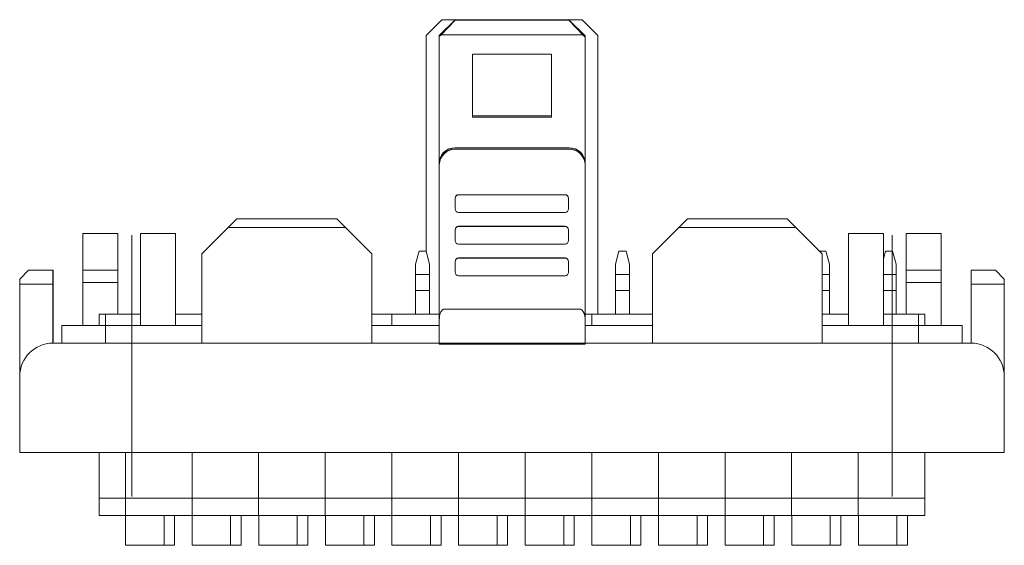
# Model space of a CAD drawing. Header units: millimetres. Extents: x -1114 to 1396, y -630 to 631.
# Tile 776 of 780: x 1196 to 1253, y 266 to 296. Entities that reach past the tile are written whole.
import ezdxf

# ---------------------------------------------------------------- set-up
doc = ezdxf.new("R2010")
doc.units = ezdxf.units.MM
doc.header["$MEASUREMENT"] = 0

msp = doc.modelspace()

# ---------------------------------------------------------------- linework, layer by layer
at = {"lineweight": 18}
for p, q in [((1220.4914, 295.8016), (1219.5914, 294.9029)), ((1221.2414, 295.8016), (1220.3414, 294.9029)), ((1220.4414, 294.9347), (1221.2414, 295.7755)), ((1220.4914, 295.8016), (1221.2414, 295.8016)), ((1221.2414, 295.8016), (1227.7414, 295.8016)), ((1221.2414, 295.7755), (1221.2414, 295.8016)), ((1221.2414, 295.7755), (1227.7414, 295.7755)), ((1227.7414, 295.8016), (1228.4914, 295.8016)), ((1227.7414, 295.8016), (1227.7414, 295.7755)), ((1228.663, 294.8814), (1227.7414, 295.8016)), ((1227.7414, 295.7755), (1228.5414, 294.9347)), ((1229.3914, 294.9029), (1228.4914, 295.8016)), ((1219.5914, 282.5863), (1219.5914, 294.9029)), ((1220.3414, 294.8348), (1220.4414, 294.9347)), ((1220.3414, 294.9029), (1220.3414, 294.8348)), ((1220.3414, 294.8348), (1220.3414, 287.5948)), ((1228.5414, 294.9347), (1220.4414, 294.9347)), ((1228.5414, 294.9347), (1228.663, 294.8133)), ((1228.663, 294.8133), (1228.663, 294.8814)), ((1228.663, 294.8133), (1228.663, 287.5948)), ((1229.3914, 294.9029), (1229.3914, 278.9935)), ((1226.7414, 293.8362), (1222.2414, 293.8362)), ((1222.2414, 293.8362), (1222.2414, 290.2411)), ((1226.7414, 290.2411), (1226.7414, 293.8362)), ((1226.7414, 290.3092), (1222.2414, 290.3092)), ((1222.2414, 290.2411), (1226.7414, 290.2411)), ((1221.2414, 288.4935), (1227.763, 288.4935)), ((1221.2414, 288.4034), (1227.763, 288.4034)), ((1220.3414, 287.5204), (1220.3414, 287.5948)), ((1220.3414, 287.5204), (1220.3414, 287.5948)), ((1220.3414, 278.6906), (1220.3414, 287.5204)), ((1220.3414, 278.6974), (1220.3414, 287.5202)), ((1228.663, 287.5948), (1228.663, 287.5204)), ((1228.663, 287.5204), (1228.663, 278.6906)), ((1228.663, 287.5202), (1228.663, 278.6975)), ((1221.2452, 285.5948), (1221.2452, 285.6115)), ((1221.2452, 284.9956), (1221.2452, 285.5948)), ((1227.52, 285.8112), (1221.4452, 285.8112)), ((1221.4452, 285.7945), (1227.52, 285.7945)), ((1227.72, 285.6115), (1227.72, 285.5948)), ((1227.72, 285.5948), (1227.72, 285.6115)), ((1227.72, 285.5948), (1227.72, 284.9956)), ((1208.2886, 283.9355), (1208.7886, 284.4355)), ((1208.7886, 284.4355), (1214.4914, 284.4355)), ((1214.4914, 284.4355), (1214.9914, 283.9355)), ((1227.52, 284.7959), (1221.4452, 284.7959)), ((1234.013, 283.9355), (1234.513, 284.4355)), ((1234.513, 284.4355), (1240.1942, 284.4355)), ((1240.1942, 284.4355), (1240.6942, 283.9355)), ((1208.2886, 283.9355), (1206.7886, 282.4355)), ((1214.9914, 283.9355), (1208.2886, 283.9355)), ((1216.4914, 282.4355), (1214.9914, 283.9355)), ((1227.52, 284.0043), (1221.4452, 284.0043)), ((1221.4452, 283.9876), (1227.52, 283.9876)), ((1234.013, 283.9355), (1232.513, 282.4355)), ((1240.6942, 283.9355), (1234.013, 283.9355)), ((1242.1942, 282.4355), (1240.6942, 283.9355)), ((1199.9886, 283.5934), (1199.9886, 281.4934)), ((1199.9886, 283.5934), (1201.9886, 283.5934)), ((1201.9886, 281.4934), (1201.9886, 283.5934)), ((1202.7939, 268.5855), (1202.7939, 283.4934)), ((1203.2886, 283.5934), (1205.2886, 283.5934)), ((1203.2886, 278.3355), (1203.2886, 283.5934)), ((1205.2886, 283.5934), (1205.2886, 278.3355)), ((1221.2452, 283.7879), (1221.2452, 283.8045)), ((1221.2452, 283.1887), (1221.2452, 283.7879)), ((1227.72, 283.8045), (1227.72, 283.7879)), ((1227.72, 283.7879), (1227.72, 283.8045)), ((1227.72, 283.7879), (1227.72, 283.1887)), ((1245.6942, 283.5934), (1243.6942, 283.5934)), ((1243.6942, 283.5934), (1243.6942, 278.3355)), ((1245.6942, 278.3355), (1245.6942, 283.5934)), ((1246.1939, 268.5855), (1246.1939, 283.4934)), ((1246.9942, 281.4934), (1246.9942, 283.5934)), ((1248.9942, 283.5934), (1246.9942, 283.5934)), ((1248.9942, 283.5934), (1248.9942, 281.4934)), ((1227.52, 282.989), (1221.4452, 282.989)), ((1206.7886, 278.3355), (1206.7886, 282.4355)), ((1216.4914, 282.4355), (1216.4914, 277.3355)), ((1219.1894, 282.5934), (1218.9894, 281.847)), ((1219.5894, 282.5934), (1219.1894, 282.5934)), ((1219.7894, 281.847), (1219.5894, 282.5934)), ((1227.52, 282.1973), (1221.4452, 282.1973)), ((1221.4452, 282.1806), (1227.52, 282.1806)), ((1230.5992, 282.5934), (1230.3992, 281.847)), ((1230.9992, 282.5934), (1230.5992, 282.5934)), ((1231.1992, 281.847), (1230.9992, 282.5934)), ((1232.513, 282.4355), (1232.513, 277.3355)), ((1242.409, 282.5934), (1242.0363, 282.5934)), ((1242.1942, 278.3355), (1242.1942, 282.4355)), ((1242.609, 281.847), (1242.409, 282.5934)), ((1245.8122, 282.5934), (1245.6942, 282.1528)), ((1246.2122, 282.5934), (1245.8122, 282.5934)), ((1246.4122, 281.847), (1246.2122, 282.5934)), ((1218.9894, 281.6594), (1218.9894, 281.847)), ((1218.9894, 281.1027), (1218.9894, 281.6594)), ((1219.7894, 281.6594), (1219.7894, 281.847)), ((1219.7894, 281.1027), (1219.7894, 281.6594)), ((1221.2452, 281.9809), (1221.2452, 281.9976)), ((1221.2452, 281.9809), (1221.2452, 281.9976)), ((1221.2452, 281.3817), (1221.2452, 281.9809)), ((1227.72, 281.9976), (1227.72, 281.9809)), ((1227.72, 281.9809), (1227.72, 281.9976)), ((1227.72, 281.9809), (1227.72, 281.3817)), ((1230.3992, 281.6594), (1230.3992, 281.847)), ((1230.3992, 281.1027), (1230.3992, 281.6594)), ((1231.1992, 281.6594), (1231.1992, 281.847)), ((1231.1992, 281.1027), (1231.1992, 281.6594)), ((1242.609, 281.6594), (1242.609, 281.847)), ((1242.609, 281.1027), (1242.609, 281.6594)), ((1246.4122, 281.6594), (1246.4122, 281.847)), ((1246.4122, 281.1027), (1246.4122, 281.6594)), ((1196.8886, 281.4934), (1196.3886, 280.9934)), ((1196.8886, 281.4934), (1198.2886, 281.4934)), ((1198.2939, 281.4934), (1198.2886, 281.4934)), ((1198.2886, 281.4934), (1198.2886, 280.6934)), ((1198.2939, 277.3355), (1198.2939, 281.4934)), ((1199.9886, 281.4934), (1199.9886, 280.7934)), ((1199.9886, 281.4934), (1201.9886, 281.4934)), ((1201.9886, 280.7934), (1201.9886, 281.4934)), ((1219.7894, 281.2517), (1218.9894, 281.2517)), ((1218.9894, 280.4841), (1218.9894, 281.1027)), ((1219.7894, 281.1027), (1219.7894, 280.4841)), ((1227.52, 281.182), (1221.4452, 281.182)), ((1231.1992, 281.2517), (1230.3992, 281.2517)), ((1230.3992, 280.4841), (1230.3992, 281.1027)), ((1231.1992, 281.1027), (1231.1992, 280.4841)), ((1242.609, 281.2517), (1242.1942, 281.2517)), ((1242.609, 281.1027), (1242.609, 280.4841)), ((1246.4122, 281.2517), (1245.6942, 281.2517)), ((1246.4122, 281.1027), (1246.4122, 280.4841)), ((1246.9942, 280.7934), (1246.9942, 281.4934)), ((1248.9942, 281.4934), (1246.9942, 281.4934)), ((1248.9942, 281.4934), (1248.9942, 280.7934)), ((1250.6939, 280.6934), (1250.6939, 281.4934)), ((1250.6939, 281.4934), (1252.0942, 281.4934)), ((1252.5942, 280.9934), (1252.0942, 281.4934)), ((1196.3886, 280.6934), (1196.3886, 280.9934)), ((1196.3886, 275.4355), (1196.3886, 280.6934)), ((1198.2886, 280.6934), (1196.3886, 280.6934)), ((1198.2886, 280.6934), (1198.2886, 277.3355)), ((1199.9886, 280.7934), (1199.9886, 278.3354)), ((1201.9886, 280.7934), (1199.9886, 280.7934)), ((1201.9886, 278.9934), (1201.9886, 280.7934)), ((1218.9894, 279.9274), (1218.9894, 280.4841)), ((1219.7894, 279.9274), (1219.7894, 280.4841)), ((1230.3992, 279.9274), (1230.3992, 280.4841)), ((1231.1992, 279.9274), (1231.1992, 280.4841)), ((1242.609, 279.9274), (1242.609, 280.4841)), ((1246.4122, 279.9274), (1246.4122, 280.4841)), ((1246.9942, 278.9934), (1246.9942, 280.7934)), ((1246.9942, 280.7934), (1248.9942, 280.7934)), ((1248.9942, 280.7934), (1248.9942, 278.3354)), ((1250.6939, 277.3355), (1250.6939, 280.6934)), ((1252.5942, 280.6934), (1250.6939, 280.6934)), ((1252.5942, 280.9934), (1252.5942, 280.6934)), ((1252.5942, 280.6934), (1252.5942, 275.4355)), ((1218.9894, 280.3351), (1219.7894, 280.3351)), ((1218.9894, 278.9934), (1218.9894, 279.9274)), ((1219.7894, 278.9934), (1219.7894, 279.9274)), ((1230.3992, 280.3351), (1231.1992, 280.3351)), ((1230.3992, 278.9934), (1230.3992, 279.9274)), ((1231.1992, 278.9934), (1231.1992, 279.9274)), ((1242.1942, 280.3351), (1242.609, 280.3351)), ((1242.609, 278.9934), (1242.609, 279.9274)), ((1245.6942, 280.3351), (1246.4122, 280.3351)), ((1246.4122, 278.9934), (1246.4122, 279.9274)), ((1200.9255, 278.8234), (1200.9255, 278.9934)), ((1200.9255, 278.9934), (1201.2939, 278.9934)), ((1200.9255, 278.3354), (1200.9255, 278.8234)), ((1201.2939, 278.9934), (1201.2939, 278.3355)), ((1201.2939, 278.9934), (1203.2886, 278.9934)), ((1205.2887, 278.9934), (1206.7886, 278.9934)), ((1216.4913, 278.9934), (1217.6362, 278.9934)), ((1216.4913, 278.9934), (1217.6362, 278.9934)), ((1217.6362, 278.9934), (1220.3414, 278.9934)), ((1217.6362, 278.8234), (1217.6362, 278.9934)), ((1217.6362, 278.9934), (1220.3414, 278.9934)), ((1217.6362, 278.8234), (1217.6362, 278.9934)), ((1217.6362, 278.3354), (1217.6362, 278.8234)), ((1217.6362, 278.3354), (1217.6362, 278.8234)), ((1228.663, 278.9934), (1229.046, 278.9934)), ((1228.663, 278.9934), (1229.046, 278.9934)), ((1229.046, 278.9934), (1232.5129, 278.9934)), ((1229.046, 278.8234), (1229.046, 278.9934)), ((1229.046, 278.9934), (1232.5129, 278.9934)), ((1229.046, 278.8234), (1229.046, 278.9934)), ((1229.046, 278.3354), (1229.046, 278.8234)), ((1229.046, 278.3354), (1229.046, 278.8234)), ((1242.1942, 278.9934), (1243.6942, 278.9934)), ((1245.6942, 278.9934), (1247.6939, 278.9934)), ((1247.6938, 278.9934), (1248.0622, 278.9934)), ((1247.6938, 278.9934), (1248.0622, 278.9934)), ((1247.6939, 278.3355), (1247.6939, 278.9934)), ((1248.0622, 278.8234), (1248.0622, 278.9934)), ((1248.0622, 278.3354), (1248.0622, 278.8234)), ((1201.2886, 278.3355), (1198.7886, 278.3355)), ((1198.7886, 278.3355), (1198.7886, 277.3355)), ((1206.7886, 278.3355), (1201.2886, 278.3355)), ((1201.2886, 278.3355), (1201.2886, 277.3355)), ((1206.7886, 278.3355), (1206.7886, 277.3355)), ((1220.3414, 278.3355), (1216.4914, 278.3355)), ((1232.513, 278.3355), (1228.663, 278.3355)), ((1242.1942, 278.3355), (1242.1942, 277.3355)), ((1247.6942, 278.3355), (1242.1942, 278.3355)), ((1250.1939, 278.3355), (1247.6942, 278.3355)), ((1247.6942, 278.3355), (1247.6942, 277.3355)), ((1250.1939, 278.3355), (1250.1939, 277.3355)), ((1198.2886, 277.3355), (1220.3414, 277.3355)), ((1220.3414, 277.2831), (1220.3414, 277.3284)), ((1220.3414, 277.2831), (1228.663, 277.2831)), ((1228.663, 277.3355), (1250.6942, 277.3355)), ((1228.663, 277.3285), (1228.663, 277.2831)), ((1196.3886, 273.0855), (1196.3886, 275.4355)), ((1252.5942, 275.4355), (1252.5942, 273.0855)), ((1196.3886, 271.0855), (1196.3886, 273.0855)), ((1252.5942, 273.0855), (1252.5942, 271.0855)), ((1252.5942, 271.0855), (1196.3886, 271.0855)), ((1252.5942, 271.0855), (1196.3886, 271.0855)), ((1200.9255, 268.5638), (1200.9255, 271.0856)), ((1202.4232, 268.5638), (1202.4232, 271.0856)), ((1202.4232, 268.5638), (1202.4232, 271.0856)), ((1206.2264, 268.5638), (1206.2264, 271.0856)), ((1206.2264, 268.5638), (1206.2264, 271.0856)), ((1210.0297, 268.5638), (1210.0297, 271.0856)), ((1210.0297, 268.5638), (1210.0297, 271.0856)), ((1213.8329, 268.5638), (1213.8329, 271.0856)), ((1213.8329, 268.5638), (1213.8329, 271.0856)), ((1217.6362, 268.5638), (1217.6362, 271.0856)), ((1217.6362, 268.5638), (1217.6362, 271.0856)), ((1221.4394, 268.5638), (1221.4394, 271.0856)), ((1221.4394, 268.5638), (1221.4394, 271.0856)), ((1225.2427, 268.5638), (1225.2427, 271.0856)), ((1225.2427, 268.5638), (1225.2427, 271.0856)), ((1229.046, 268.5638), (1229.046, 271.0856)), ((1229.046, 268.5638), (1229.046, 271.0856)), ((1232.8492, 268.5638), (1232.8492, 271.0856)), ((1232.8492, 268.5638), (1232.8492, 271.0856)), ((1236.6525, 268.5638), (1236.6525, 271.0856)), ((1236.6525, 268.5638), (1236.6525, 271.0856)), ((1240.4557, 268.5638), (1240.4557, 271.0856)), ((1240.4557, 268.5638), (1240.4557, 271.0856)), ((1244.259, 268.5638), (1244.259, 271.0856)), ((1244.259, 268.5638), (1244.259, 271.0856)), ((1248.0622, 268.5638), (1248.0622, 271.0856)), ((1200.9255, 268.4436), (1200.9255, 268.5638)), ((1202.4232, 268.4934), (1200.9255, 268.4934)), ((1200.9255, 267.5432), (1200.9255, 268.4436)), ((1202.4232, 268.4436), (1202.4232, 268.5638)), ((1202.4232, 268.4436), (1202.4232, 268.5638)), ((1202.4232, 268.4934), (1206.2264, 268.4934)), ((1202.4232, 267.5432), (1202.4232, 268.4436)), ((1202.4232, 267.5432), (1202.4232, 268.4436)), ((1206.2264, 268.4436), (1206.2264, 268.5638)), ((1206.2264, 268.4436), (1206.2264, 268.5638)), ((1206.2264, 268.4934), (1210.0297, 268.4934)), ((1206.2264, 267.5432), (1206.2264, 268.4436)), ((1206.2264, 267.5432), (1206.2264, 268.4436)), ((1210.0297, 268.4436), (1210.0297, 268.5638)), ((1210.0297, 268.4436), (1210.0297, 268.5638)), ((1210.0297, 268.4934), (1213.8329, 268.4934)), ((1210.0297, 267.5432), (1210.0297, 268.4436)), ((1210.0297, 267.5432), (1210.0297, 268.4436)), ((1213.8329, 268.4436), (1213.8329, 268.5638)), ((1213.8329, 268.4436), (1213.8329, 268.5638)), ((1213.8329, 268.4934), (1217.6362, 268.4934)), ((1213.8329, 267.5432), (1213.8329, 268.4436)), ((1213.8329, 267.5432), (1213.8329, 268.4436)), ((1217.6362, 268.4436), (1217.6362, 268.5638)), ((1217.6362, 268.4436), (1217.6362, 268.5638)), ((1217.6362, 268.4934), (1221.4394, 268.4934)), ((1217.6362, 267.5432), (1217.6362, 268.4436)), ((1217.6362, 267.5432), (1217.6362, 268.4436)), ((1221.4394, 268.4436), (1221.4394, 268.5638)), ((1221.4394, 268.4436), (1221.4394, 268.5638)), ((1221.4394, 268.4934), (1225.2427, 268.4934)), ((1221.4394, 267.5432), (1221.4394, 268.4436)), ((1221.4394, 267.5432), (1221.4394, 268.4436)), ((1225.2427, 268.4436), (1225.2427, 268.5638)), ((1225.2427, 268.4436), (1225.2427, 268.5638)), ((1225.2427, 268.4934), (1229.046, 268.4934)), ((1225.2427, 267.5432), (1225.2427, 268.4436)), ((1225.2427, 267.5432), (1225.2427, 268.4436)), ((1229.046, 268.4436), (1229.046, 268.5638)), ((1229.046, 268.4436), (1229.046, 268.5638)), ((1229.046, 268.4934), (1232.8492, 268.4934)), ((1229.046, 267.5432), (1229.046, 268.4436)), ((1229.046, 267.5432), (1229.046, 268.4436)), ((1232.8492, 268.4436), (1232.8492, 268.5638)), ((1232.8492, 268.4436), (1232.8492, 268.5638)), ((1232.8492, 268.4934), (1236.6525, 268.4934)), ((1232.8492, 267.5432), (1232.8492, 268.4436)), ((1232.8492, 267.5432), (1232.8492, 268.4436)), ((1236.6525, 268.4436), (1236.6525, 268.5638)), ((1236.6525, 268.4436), (1236.6525, 268.5638)), ((1236.6525, 268.4934), (1240.4557, 268.4934)), ((1236.6525, 267.5432), (1236.6525, 268.4436)), ((1236.6525, 267.5432), (1236.6525, 268.4436)), ((1240.4557, 268.4436), (1240.4557, 268.5638)), ((1240.4557, 268.4436), (1240.4557, 268.5638)), ((1240.4557, 268.4934), (1244.259, 268.4934)), ((1240.4557, 267.5432), (1240.4557, 268.4436)), ((1240.4557, 267.5432), (1240.4557, 268.4436)), ((1244.259, 268.4436), (1244.259, 268.5638)), ((1244.259, 268.4436), (1244.259, 268.5638)), ((1244.259, 268.4934), (1248.0622, 268.4934)), ((1244.259, 267.5432), (1244.259, 268.4436)), ((1244.259, 267.5432), (1244.259, 268.4436)), ((1248.0622, 268.4436), (1248.0622, 268.5638)), ((1248.0622, 267.5432), (1248.0622, 268.4436)), ((1200.9255, 267.4934), (1200.9255, 267.5432)), ((1202.4232, 267.4934), (1202.4232, 267.5432)), ((1202.4232, 267.4934), (1202.4232, 267.5432)), ((1206.2264, 267.4934), (1206.2264, 267.5432)), ((1206.2264, 267.4934), (1206.2264, 267.5432)), ((1210.0297, 267.4934), (1210.0297, 267.5432)), ((1210.0297, 267.4934), (1210.0297, 267.5432)), ((1213.8329, 267.4934), (1213.8329, 267.5432)), ((1213.8329, 267.4934), (1213.8329, 267.5432)), ((1217.6362, 267.4934), (1217.6362, 267.5432)), ((1217.6362, 267.4934), (1217.6362, 267.5432)), ((1221.4394, 267.4934), (1221.4394, 267.5432)), ((1221.4394, 267.4934), (1221.4394, 267.5432)), ((1225.2427, 267.4934), (1225.2427, 267.5432)), ((1225.2427, 267.4934), (1225.2427, 267.5432)), ((1229.046, 267.4934), (1229.046, 267.5432)), ((1229.046, 267.4934), (1229.046, 267.5432)), ((1232.8492, 267.4934), (1232.8492, 267.5432)), ((1232.8492, 267.4934), (1232.8492, 267.5432)), ((1236.6525, 267.4934), (1236.6525, 267.5432)), ((1236.6525, 267.4934), (1236.6525, 267.5432)), ((1240.4557, 267.4934), (1240.4557, 267.5432)), ((1240.4557, 267.4934), (1240.4557, 267.5432)), ((1244.259, 267.4934), (1244.259, 267.5432)), ((1244.259, 267.4934), (1244.259, 267.5432)), ((1248.0622, 267.4934), (1248.0622, 267.5432)), ((1202.4232, 267.4934), (1200.9255, 267.4934)), ((1202.4232, 267.4934), (1200.9255, 267.4934)), ((1206.2264, 267.4934), (1202.4232, 267.4934)), ((1206.2264, 267.4934), (1202.4232, 267.4934)), ((1202.4264, 267.4934), (1202.4264, 265.7934)), ((1204.6264, 265.7934), (1204.6264, 267.4934)), ((1205.2264, 267.4934), (1205.2264, 265.7934)), ((1210.0297, 267.4934), (1206.2264, 267.4934)), ((1210.0297, 267.4934), (1206.2264, 267.4934)), ((1206.2297, 267.4934), (1206.2297, 265.7934)), ((1208.4297, 265.7934), (1208.4297, 267.4934)), ((1209.0297, 267.4934), (1209.0297, 265.7934)), ((1213.8329, 267.4934), (1210.0297, 267.4934)), ((1213.8329, 267.4934), (1210.0297, 267.4934)), ((1210.0329, 267.4934), (1210.0329, 265.7934)), ((1212.2329, 265.7934), (1212.2329, 267.4934)), ((1212.8329, 267.4934), (1212.8329, 265.7934)), ((1217.6362, 267.4934), (1213.8329, 267.4934)), ((1217.6362, 267.4934), (1213.8329, 267.4934)), ((1213.8362, 267.4934), (1213.8362, 265.7934)), ((1216.0362, 265.7934), (1216.0362, 267.4934)), ((1216.6362, 267.4934), (1216.6362, 265.7934)), ((1221.4394, 267.4934), (1217.6362, 267.4934)), ((1221.4394, 267.4934), (1217.6362, 267.4934)), ((1217.6394, 267.4934), (1217.6394, 265.7934)), ((1219.8394, 265.7934), (1219.8394, 267.4934)), ((1220.4394, 267.4934), (1220.4394, 265.7934)), ((1225.2427, 267.4934), (1221.4394, 267.4934)), ((1225.2427, 267.4934), (1221.4394, 267.4934)), ((1221.4427, 267.4934), (1221.4427, 265.7934)), ((1223.6427, 265.7934), (1223.6427, 267.4934)), ((1224.2427, 267.4934), (1224.2427, 265.7934)), ((1229.046, 267.4934), (1225.2427, 267.4934)), ((1229.046, 267.4934), (1225.2427, 267.4934)), ((1225.246, 267.4934), (1225.246, 265.7934)), ((1227.446, 265.7934), (1227.446, 267.4934)), ((1228.046, 267.4934), (1228.046, 265.7934)), ((1232.8492, 267.4934), (1229.046, 267.4934)), ((1232.8492, 267.4934), (1229.046, 267.4934)), ((1229.0492, 267.4934), (1229.0492, 265.7934)), ((1231.2492, 265.7934), (1231.2492, 267.4934)), ((1231.8492, 267.4934), (1231.8492, 265.7934)), ((1236.6525, 267.4934), (1232.8492, 267.4934)), ((1236.6525, 267.4934), (1232.8492, 267.4934)), ((1232.8525, 267.4934), (1232.8525, 265.7934)), ((1235.0525, 265.7934), (1235.0525, 267.4934)), ((1235.6525, 267.4934), (1235.6525, 265.7934)), ((1240.4557, 267.4934), (1236.6525, 267.4934)), ((1240.4557, 267.4934), (1236.6525, 267.4934)), ((1236.6557, 267.4934), (1236.6557, 265.7934)), ((1238.8557, 265.7934), (1238.8557, 267.4934)), ((1239.4557, 267.4934), (1239.4557, 265.7934)), ((1244.259, 267.4934), (1240.4557, 267.4934)), ((1244.259, 267.4934), (1240.4557, 267.4934)), ((1240.459, 267.4934), (1240.459, 265.7934)), ((1242.659, 265.7934), (1242.659, 267.4934)), ((1243.259, 267.4934), (1243.259, 265.7934)), ((1248.0622, 267.4934), (1244.259, 267.4934)), ((1248.0622, 267.4934), (1244.259, 267.4934)), ((1244.2622, 267.4934), (1244.2622, 265.7934)), ((1246.4622, 265.7934), (1246.4622, 267.4934)), ((1247.0622, 267.4934), (1247.0622, 265.7934)), ((1204.6264, 265.7934), (1202.4264, 265.7934)), ((1205.2264, 265.7934), (1204.6264, 265.7934)), ((1208.4297, 265.7934), (1206.2297, 265.7934)), ((1209.0297, 265.7934), (1208.4297, 265.7934)), ((1212.2329, 265.7934), (1210.0329, 265.7934)), ((1212.8329, 265.7934), (1212.2329, 265.7934)), ((1216.0362, 265.7934), (1213.8362, 265.7934)), ((1216.6362, 265.7934), (1216.0362, 265.7934)), ((1219.8394, 265.7934), (1217.6394, 265.7934)), ((1220.4394, 265.7934), (1219.8394, 265.7934)), ((1223.6427, 265.7934), (1221.4427, 265.7934)), ((1224.2427, 265.7934), (1223.6427, 265.7934)), ((1227.446, 265.7934), (1225.246, 265.7934)), ((1228.046, 265.7934), (1227.446, 265.7934)), ((1231.2492, 265.7934), (1229.0492, 265.7934)), ((1231.8492, 265.7934), (1231.2492, 265.7934)), ((1235.0525, 265.7934), (1232.8525, 265.7934)), ((1235.6525, 265.7934), (1235.0525, 265.7934)), ((1238.8557, 265.7934), (1236.6557, 265.7934)), ((1239.4557, 265.7934), (1238.8557, 265.7934)), ((1242.659, 265.7934), (1240.459, 265.7934)), ((1243.259, 265.7934), (1242.659, 265.7934)), ((1246.4622, 265.7934), (1244.2622, 265.7934)), ((1247.0622, 265.7934), (1246.4622, 265.7934))]:
    msp.add_line(p, q, dxfattribs=at)
for centre, start, end in [((1198.2886, 275.4355), 90, 180), ((1250.6942, 275.4355), 0, 90)]:
    msp.add_arc(centre, 1.9, start, end, dxfattribs=at)
for centre, major_axis, ratio, start_param, end_param in [((1221.2414, 287.5948), (-0.9, 0), 0.9986295, 4.712389, 6.2831853), ((1221.2414, 287.5047), (-0.9, 0), 0.9986292, 4.7123888, 6.2662648), ((1227.763, 287.5948), (-0.9, 0), 0.9986295, 3.1415927, 4.712389), ((1227.763, 287.5047), (-0.9, 0), 0.9986292, 3.1585131, 4.7123888), ((1221.4452, 285.6115), (0.2, 0), 0.9986292, 1.5707963, 3.1415771), ((1221.4452, 285.5948), (-0.2, 0), 0.9986295, 4.712389, 6.2831853), ((1227.52, 285.6115), (0.2, 0), 0.9986292, 0.0000156, 1.5707963), ((1227.52, 285.5948), (-0.2, 0), 0.9986295, 3.1415927, 4.712389), ((1221.4452, 284.9956), (-0.2, 0), 0.9986295, 0, 1.5707963), ((1227.52, 284.9956), (-0.2, 0), 0.9986295, 1.5707963, 3.1415927), ((1221.4452, 283.8045), (0.2, 0), 0.9986292, 1.5707771, 3.1415771), ((1221.4452, 283.7879), (-0.2, 0), 0.9986295, 4.712389, 6.2831853), ((1227.52, 283.8045), (0.2, 0), 0.9986292, 0.0000156, 1.5707963), ((1227.52, 283.7879), (-0.2, 0), 0.9986295, 3.1415927, 4.712389), ((1221.4452, 283.1887), (-0.2, 0), 0.9986295, 0, 1.5707963), ((1227.52, 283.1887), (-0.2, 0), 0.9986295, 1.5707963, 3.1415927), ((1221.4452, 281.9976), (0.2, 0), 0.9986292, 1.5707809, 3.1415771), ((1221.4452, 281.9809), (-0.2, 0), 0.9986295, 4.712389, 6.2831853), ((1227.52, 281.9976), (0.2, 0), 0.9986292, 0.0000156, 1.5707831), ((1227.52, 281.9809), (-0.2, 0), 0.9986295, 3.1415927, 4.712389), ((1221.4452, 281.3817), (-0.2, 0), 0.9986295, 0, 1.5707963), ((1227.52, 281.3817), (-0.2, 0), 0.9986295, 1.5707963, 3.1415927)]:
    msp.add_ellipse(centre, major_axis=major_axis, ratio=ratio, start_param=start_param, end_param=end_param, dxfattribs=at)
for points, knots in [([(1220.3414, 287.5204), (1220.3414, 287.5797), (1220.3472, 287.6381), (1220.3644, 287.7242), (1220.3715, 287.7526), (1220.3886, 287.8091), (1220.3986, 287.8371), (1220.4325, 287.9187), (1220.4601, 287.9703), (1220.5009, 288.0313), (1220.5093, 288.0434), (1220.5269, 288.0671), (1220.5361, 288.0788), (1220.5643, 288.1132), (1220.584, 288.1349), (1220.6463, 288.1971), (1220.6915, 288.2343), (1220.7529, 288.2754), (1220.7655, 288.2834), (1220.7909, 288.2986), (1220.8294, 288.3204), (1220.8957, 288.3517), (1220.9509, 288.3715), (1220.9931, 288.3844), (1221.0073, 288.3883), (1221.036, 288.3955), (1221.0505, 288.3988), (1221.1232, 288.4133), (1221.182, 288.4191), (1221.2414, 288.4191)], [0, 0, 0, 0, 0.125, 0.125, 0.1875, 0.1875, 0.25, 0.25, 0.375, 0.375, 0.40625, 0.40625, 0.4375, 0.4375, 0.5, 0.5, 0.625, 0.625, 0.65625, 0.65625, 0.6875, 0.75, 0.8125, 0.8125, 0.84375, 0.84375, 0.875, 0.875, 1, 1, 1, 1]), ([(1227.763, 288.4191), (1227.8224, 288.4191), (1227.8808, 288.4133), (1227.967, 288.3962), (1227.9955, 288.3891), (1228.052, 288.372), (1228.0801, 288.362), (1228.1618, 288.3282), (1228.2135, 288.3006), (1228.2746, 288.2599), (1228.2867, 288.2514), (1228.3104, 288.2339), (1228.3221, 288.2248), (1228.3565, 288.1966), (1228.3784, 288.1768), (1228.4406, 288.1147), (1228.4779, 288.0695), (1228.519, 288.0082), (1228.527, 287.9956), (1228.5422, 287.9702), (1228.5641, 287.9318), (1228.5955, 287.8656), (1228.6153, 287.8105), (1228.6282, 287.7683), (1228.6321, 287.7541), (1228.6393, 287.7255), (1228.6426, 287.711), (1228.6571, 287.6384), (1228.663, 287.5797), (1228.663, 287.5204)], [0, 0, 0, 0, 0.125, 0.125, 0.1875, 0.1875, 0.25, 0.25, 0.375, 0.375, 0.40625, 0.40625, 0.4375, 0.4375, 0.5, 0.5, 0.625, 0.625, 0.65625, 0.65625, 0.6875, 0.75, 0.8125, 0.8125, 0.84375, 0.84375, 0.875, 0.875, 1, 1, 1, 1]), ([(1220.641, 279.274), (1220.6295, 279.2733), (1220.6061, 279.2718), (1220.5722, 279.26), (1220.5398, 279.2414), (1220.5087, 279.2154), (1220.471, 279.1738), (1220.4308, 279.1115), (1220.3855, 279.0064), (1220.3485, 278.8643), (1220.3438, 278.75), (1220.3414, 278.6906)], [0, 0, 0, 0, 0.0436025, 0.0884248, 0.1368088, 0.1906336, 0.2512742, 0.367733, 0.501162, 0.7406349, 1, 1, 1, 1]), ([(1228.363, 279.2741), (1227.0925, 279.2741), (1225.822, 279.2741), (1223.248, 279.274), (1221.9445, 279.274), (1220.641, 279.274)], [0, 0, 0, 0, 0.4935826, 0.4935826, 1, 1, 1, 1]), ([(1228.663, 278.6906), (1228.663, 278.7481), (1228.6587, 278.8048), (1228.6455, 278.889), (1228.6399, 278.9168), (1228.6262, 278.9722), (1228.618, 278.9996), (1228.6032, 279.0405), (1228.5978, 279.054), (1228.5861, 279.0809), (1228.5798, 279.0943), (1228.566, 279.1206), (1228.5585, 279.1336), (1228.5423, 279.1588), (1228.5335, 279.1712), (1228.5144, 279.1947), (1228.5041, 279.206), (1228.4872, 279.2218), (1228.4813, 279.2269), (1228.4689, 279.2366), (1228.4624, 279.2413), (1228.449, 279.2498), (1228.442, 279.2537), (1228.4274, 279.2607), (1228.4197, 279.2638), (1228.4041, 279.2688), (1228.3962, 279.2707), (1228.3798, 279.2734), (1228.3714, 279.2741), (1228.363, 279.2741)], [0, 0, 0, 0, 0.25, 0.25, 0.375, 0.375, 0.5, 0.5, 0.5625, 0.5625, 0.625, 0.625, 0.6875, 0.6875, 0.75, 0.75, 0.8125, 0.8125, 0.84375, 0.84375, 0.875, 0.875, 0.90625, 0.90625, 0.9375, 0.9375, 0.96875, 0.96875, 1, 1, 1, 1]), ([(1228.663, 278.6906), (1228.663, 278.237), (1228.663, 277.7833), (1228.663, 277.3296), (1228.663, 277.3295), (1228.663, 277.3295)], [0, 0, 0, 0, 0.999991, 0.999991, 1, 1, 1, 1])]:
    msp.add_open_spline(points, degree=3, knots=knots, dxfattribs=at)
for points, degree in [([(1220.3414, 277.3295), (1220.3414, 277.7832), (1220.3414, 278.2369), (1220.3414, 278.6906)], 3), ([(1228.663, 277.3295), (1220.3414, 277.3295)], 1)]:
    msp.add_open_spline(points, degree=degree, dxfattribs=at)

doc.saveas('drawing.dxf')
